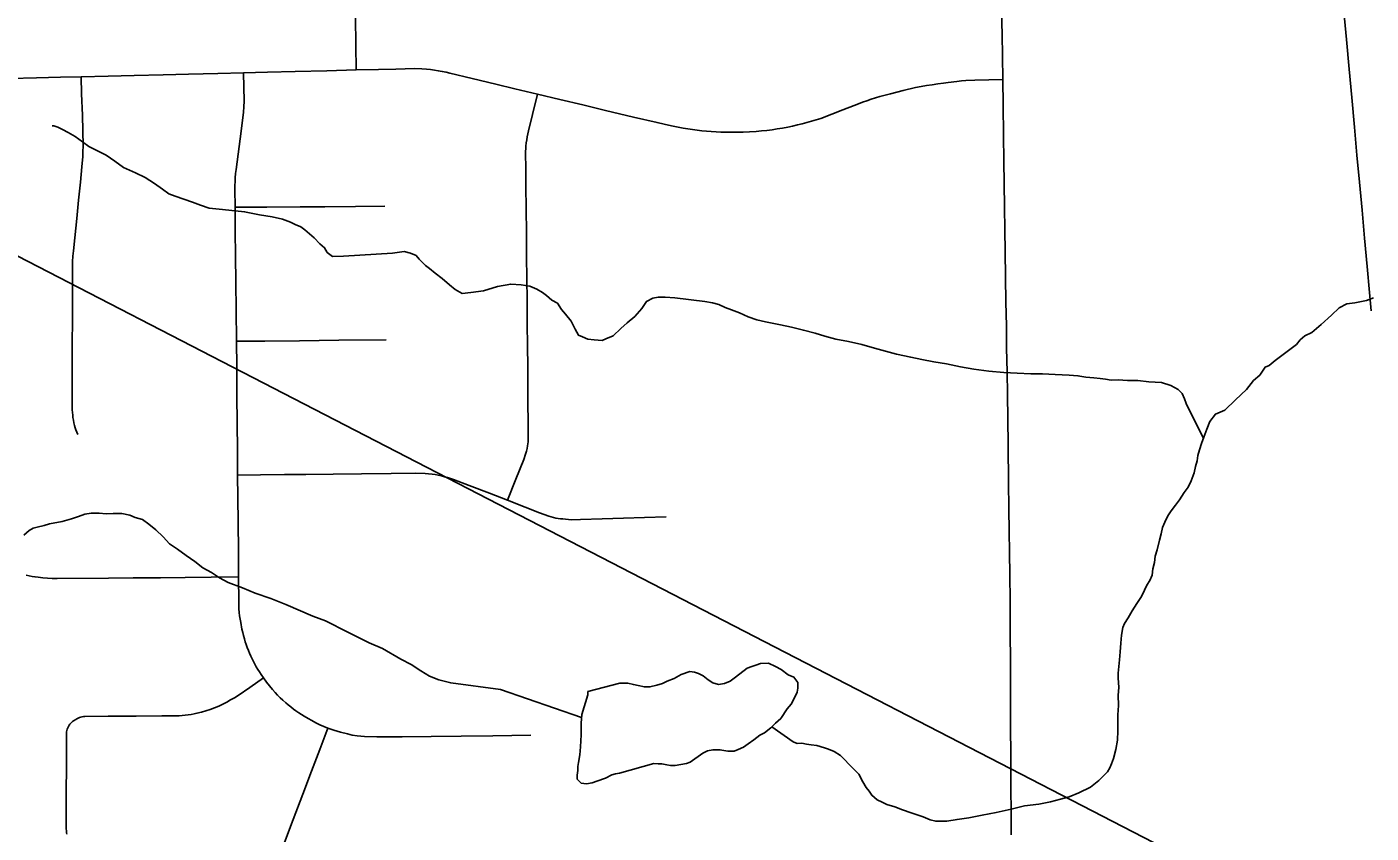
# Model space of a CAD drawing. Extents: x 0 to 34, y 0 to 22.
# Drawn here: x 5.7859 to 6.11, y 20.5114 to 20.7057 of the extents above; entities that cross this region are included whole.
import ezdxf

# ---------------------------------------------------------------- set-up
doc = ezdxf.new("R2010")
doc.units = 0
for name, color, linetype in [('GM_X_City_Street', 7, 'Continuous'), ('GM_X_County_Road', 7, 'Continuous'), ('GM_X_Interstate_Route', 7, 'Continuous'), ('GM_X_Minor_Lake', 7, 'Continuous'), ('GM_X_Minor_River', 7, 'Continuous'), ('SH_Text', 7, 'Continuous')]:
    doc.layers.add(name, color=color, linetype=linetype)

msp = doc.modelspace()

# ---------------------------------------------------------------- linework, layer by layer
at = {"layer": 'GM_X_City_Street'}
for points in [[(5.86533, 20.69532), (5.86524, 20.70126), (5.86514, 20.70804)], [(5.7042, 20.6914), (5.71111, 20.69157), (5.71814, 20.69174), (5.72496, 20.6919), (5.73166, 20.69206), (5.73828, 20.69222), (5.74469, 20.69238), (5.75155, 20.69254), (5.75842, 20.69271), (5.76413, 20.69284), (5.76947, 20.69297), (5.77511, 20.69311), (5.78193, 20.69327), (5.78825, 20.69342), (5.79401, 20.69356), (5.79898, 20.69368), (5.80548, 20.69383), (5.81177, 20.69397), (5.8188, 20.69413), (5.82488, 20.69427), (5.83199, 20.69444), (5.83814, 20.69458)], [(5.79818, 20.60747), (5.79775, 20.60854), (5.79756, 20.60908), (5.79738, 20.60963), (5.79725, 20.61025), (5.79714, 20.61087), (5.79704, 20.6115), (5.79697, 20.61213), (5.79691, 20.61275), (5.79687, 20.61338), (5.79682, 20.61526), (5.79694, 20.64915), (5.79703, 20.65042), (5.79714, 20.65169), (5.79747, 20.65486), (5.79794, 20.6595), (5.79838, 20.66392), (5.79883, 20.66829), (5.7992, 20.67196), (5.7994, 20.67445), (5.79945, 20.67568), (5.79949, 20.67692), (5.7993, 20.68439), (5.79912, 20.68952), (5.79898, 20.69368)], [(5.90744, 20.53495), (5.89828, 20.53485), (5.89063, 20.53477), (5.88335, 20.53469), (5.87641, 20.53461), (5.87025, 20.53455), (5.86734, 20.53464), (5.86554, 20.53479), (5.86436, 20.53499), (5.86319, 20.53527), (5.86154, 20.53567), (5.85991, 20.53616), (5.85847, 20.53668), (5.85753, 20.53705), (5.85656, 20.5375), (5.85559, 20.53798), (5.85464, 20.53848), (5.85369, 20.53899), (5.85276, 20.53952), (5.85209, 20.53994), (5.85144, 20.54037), (5.85079, 20.54082), (5.85016, 20.54128), (5.84954, 20.54177), (5.84893, 20.54226), (5.84833, 20.54277), (5.84766, 20.54338), (5.84701, 20.544), (5.84637, 20.54464), (5.84574, 20.54529), (5.84513, 20.54595), (5.84442, 20.54685), (5.84372, 20.54775), (5.84294, 20.54882), (5.84239, 20.54961), (5.84198, 20.55021), (5.8416, 20.55082), (5.84122, 20.55145), (5.84087, 20.55209), (5.84053, 20.55273), (5.83991, 20.55404), (5.83961, 20.55472), (5.83932, 20.5554), (5.83905, 20.55609), (5.83881, 20.55679), (5.83858, 20.5575), (5.83836, 20.55821), (5.83814, 20.55898), (5.83794, 20.55975), (5.83776, 20.56053), (5.83746, 20.56213), (5.83732, 20.56294), (5.83721, 20.56376), (5.83712, 20.56457), (5.83704, 20.56539), (5.83698, 20.56708), (5.83695, 20.5731), (5.8369, 20.57938), (5.83683, 20.58624), (5.83677, 20.59224), (5.83672, 20.59767), (5.83667, 20.60364), (5.83662, 20.61015), (5.83656, 20.61685), (5.83651, 20.62371), (5.83646, 20.62991), (5.83637, 20.63749), (5.8363, 20.64406), (5.83623, 20.65056), (5.83616, 20.6564), (5.8361, 20.66221), (5.83605, 20.66659), (5.83614, 20.66932), (5.83623, 20.67032), (5.83634, 20.67132), (5.83683, 20.67503), (5.83755, 20.68056), (5.83813, 20.68516), (5.83825, 20.68639), (5.83832, 20.68781), (5.83814, 20.69458)], [(5.83814, 20.69458), (5.84395, 20.69474), (5.85056, 20.69492), (5.85826, 20.69513), (5.86533, 20.69532)], [(5.86533, 20.69532), (5.87067, 20.69544), (5.87482, 20.69553), (5.87938, 20.69563), (5.88111, 20.69559), (5.88225, 20.6955), (5.88321, 20.6954), (5.88415, 20.69528), (5.8851, 20.69513), (5.88604, 20.69496), (5.88698, 20.69477), (5.88791, 20.69454), (5.89324, 20.69326), (5.89894, 20.69188), (5.90355, 20.69076), (5.90897, 20.68945), (5.91438, 20.68817), (5.91991, 20.68686), (5.9254, 20.68555), (5.93212, 20.68396), (5.93783, 20.6826), (5.93956, 20.68222), (5.94129, 20.68186), (5.94413, 20.6813), (5.94526, 20.6811), (5.94639, 20.68093), (5.94752, 20.68078), (5.94866, 20.68065), (5.95091, 20.68046), (5.95205, 20.68037), (5.95319, 20.68031), (5.95433, 20.68027), (5.95858, 20.68031), (5.96013, 20.68038), (5.96168, 20.68048), (5.96297, 20.6806), (5.96426, 20.68074), (5.96554, 20.6809), (5.96682, 20.68109), (5.96809, 20.6813), (5.96936, 20.68154), (5.97051, 20.68178), (5.97166, 20.68204), (5.97279, 20.68232), (5.97505, 20.68294), (5.97617, 20.68328), (5.9773, 20.68364), (5.97999, 20.68464), (5.98265, 20.68566), (5.98533, 20.6867), (5.98635, 20.68712), (5.98738, 20.68751), (5.98841, 20.68789), (5.98945, 20.68824), (5.9905, 20.68857), (5.99155, 20.68888), (5.99412, 20.68958), (5.99562, 20.68998), (5.99712, 20.69035), (6.00012, 20.69104), (6.00146, 20.6913), (6.0028, 20.69154), (6.00415, 20.69175), (6.0055, 20.69195), (6.00688, 20.69212), (6.00797, 20.69229), (6.01013, 20.69255), (6.01121, 20.69266), (6.01229, 20.69274), (6.01446, 20.69286), (6.02116, 20.69304)], [(5.90177, 20.59165), (5.90381, 20.59671), (5.90572, 20.60144), (5.90614, 20.60274), (5.90633, 20.60341), (5.90649, 20.60407), (5.90663, 20.60474), (5.90672, 20.60564), (5.90679, 20.60673), (5.90671, 20.61867), (5.90665, 20.62408), (5.90661, 20.62846), (5.90655, 20.6344), (5.9065, 20.63988), (5.90645, 20.64491), (5.90639, 20.65047), (5.90634, 20.65606), (5.90628, 20.66181), (5.90621, 20.66727), (5.90616, 20.6717), (5.90612, 20.6751), (5.90621, 20.67696), (5.9063, 20.6777), (5.90641, 20.67844), (5.90654, 20.67918), (5.9067, 20.67991), (5.90687, 20.68064), (5.9078, 20.68455), (5.90897, 20.68945)], [(5.8361, 20.66221), (5.8438, 20.66226), (5.85178, 20.66231), (5.85771, 20.66235), (5.86516, 20.6624), (5.87224, 20.66244)], [(5.83646, 20.62991), (5.84326, 20.62997), (5.85161, 20.63005), (5.86115, 20.63014), (5.87252, 20.63025)], [(5.83672, 20.59767), (5.84225, 20.59773), (5.84801, 20.59778), (5.8532, 20.59783), (5.85979, 20.5979), (5.86661, 20.59796), (5.87377, 20.59803), (5.87961, 20.59809), (5.88194, 20.59804), (5.88276, 20.59798), (5.88359, 20.59789), (5.88434, 20.59776), (5.88508, 20.59762), (5.88583, 20.59745), (5.88656, 20.59727), (5.88729, 20.59706), (5.88802, 20.59684), (5.88874, 20.59659), (5.89253, 20.59515), (5.89744, 20.59329), (5.90177, 20.59165), (5.90604, 20.58993), (5.90947, 20.58855), (5.91061, 20.58814), (5.91176, 20.58773), (5.9123, 20.58757), (5.91285, 20.58742), (5.91341, 20.58731), (5.91397, 20.58721), (5.91454, 20.58713), (5.9151, 20.58708), (5.91579, 20.587), (5.91648, 20.58694), (5.91717, 20.5869), (5.91939, 20.58695), (5.92458, 20.58712), (5.92973, 20.58729), (5.93477, 20.58745), (5.94006, 20.58763)], [(5.78573, 20.57356), (5.78645, 20.5734), (5.78717, 20.57325), (5.78789, 20.57313), (5.78862, 20.57303), (5.78976, 20.57292), (5.7909, 20.57284), (5.79205, 20.57277), (5.79319, 20.57273), (5.80563, 20.57281), (5.81151, 20.57286), (5.81811, 20.57293), (5.82407, 20.57298), (5.83034, 20.57304), (5.83695, 20.5731)], [(5.79556, 20.51111), (5.7955, 20.51144), (5.7954, 20.51285), (5.79548, 20.5358), (5.79556, 20.53613), (5.79567, 20.53646), (5.7958, 20.53677), (5.79594, 20.53708), (5.79612, 20.53738), (5.7963, 20.53762), (5.79649, 20.53785), (5.79671, 20.53806), (5.79694, 20.53826), (5.79718, 20.53844), (5.79771, 20.53879), (5.79799, 20.53895), (5.79829, 20.5391), (5.7986, 20.53922), (5.79892, 20.53932), (5.79924, 20.5394), (5.79957, 20.53946), (5.7999, 20.5395), (5.80553, 20.53953), (5.81226, 20.53958), (5.81845, 20.53962), (5.82262, 20.53966), (5.82407, 20.53976), (5.82479, 20.53985), (5.82551, 20.53996), (5.82623, 20.5401), (5.82693, 20.54026), (5.828, 20.54054), (5.82905, 20.54085), (5.8301, 20.54119), (5.83114, 20.54155), (5.83217, 20.54194), (5.83314, 20.54242), (5.83409, 20.54292), (5.83503, 20.54345), (5.83597, 20.544), (5.83688, 20.54457), (5.83964, 20.5465), (5.84294, 20.54882)], [(5.84084, 20.45514), (5.84078, 20.47052), (5.84072, 20.47629), (5.84068, 20.48113), (5.84064, 20.48487), (5.84069, 20.48639), (5.84077, 20.48715), (5.84086, 20.48791), (5.84097, 20.48867), (5.84111, 20.48943), (5.84126, 20.49018), (5.84144, 20.49093), (5.84163, 20.49167), (5.84275, 20.49497), (5.84404, 20.49872), (5.84611, 20.50414), (5.84801, 20.50914), (5.85011, 20.51467), (5.85243, 20.52078), (5.85452, 20.52629), (5.8565, 20.5315), (5.85847, 20.53668)]]:
    msp.add_lwpolyline(points, dxfattribs=at)
at = {"layer": 'GM_X_County_Road'}
msp.add_lwpolyline([(6.02319, 20.51095), (6.02315, 20.5163), (6.02311, 20.52229), (6.02296, 20.56755), (6.02288, 20.57343), (6.0228, 20.57914), (6.02273, 20.58395), (6.02265, 20.5897), (6.02257, 20.59583), (6.02245, 20.60485), (6.02235, 20.6112), (6.02227, 20.61712), (6.02219, 20.62258), (6.0221, 20.62821), (6.02203, 20.63364), (6.02194, 20.63931), (6.02185, 20.64539), (6.02176, 20.65156), (6.02169, 20.65674), (6.02161, 20.66221), (6.02152, 20.66796), (6.02145, 20.67331), (6.02136, 20.67959), (6.02125, 20.68678), (6.02116, 20.69304), (6.02106, 20.69862), (6.02098, 20.70392), (6.02089, 20.70931)], dxfattribs=at)
at = {"layer": 'GM_X_Interstate_Route'}
msp.add_lwpolyline([(6.11, 20.63725), (6.10954, 20.64167), (6.10897, 20.64797), (6.10837, 20.65474), (6.10776, 20.66149), (6.10715, 20.66826), (6.10655, 20.67476), (6.10593, 20.68154), (6.10528, 20.68866), (6.10465, 20.69552), (6.10399, 20.70267), (6.10338, 20.70941)], dxfattribs=at)
at = {"layer": 'GM_X_Minor_Lake'}
for points in [[(5.93706, 20.52816), (5.93806, 20.52803), (5.93901, 20.52804), (5.94015, 20.52786), (5.9411, 20.52769), (5.94223, 20.5277), (5.94356, 20.52791), (5.94489, 20.52811), (5.94583, 20.5285), (5.94884, 20.53063), (5.94997, 20.53122), (5.95129, 20.53142), (5.953, 20.53144), (5.95395, 20.53126), (5.9549, 20.53109), (5.95642, 20.5311), (5.95736, 20.5315), (5.95868, 20.53208), (5.95981, 20.53286), (5.96113, 20.53382), (5.96263, 20.53498), (5.96376, 20.53557), (5.96526, 20.53672), (5.96639, 20.53788), (5.9677, 20.53903), (5.96919, 20.54133), (5.97012, 20.54248), (5.97086, 20.54382), (5.9716, 20.54535), (5.97178, 20.5463), (5.97176, 20.54763), (5.9708, 20.54895), (5.96946, 20.54951), (5.96774, 20.55081), (5.9664, 20.55156), (5.96468, 20.5523), (5.96278, 20.55227), (5.96165, 20.55188), (5.96071, 20.55149), (5.95957, 20.55109), (5.95676, 20.54897), (5.95544, 20.548), (5.95412, 20.54742), (5.9526, 20.54721), (5.95127, 20.54757), (5.95012, 20.54832), (5.94897, 20.54925), (5.94783, 20.54981), (5.94687, 20.55018), (5.94573, 20.55035), (5.94366, 20.54957), (5.94196, 20.5486), (5.94026, 20.54801), (5.93913, 20.54742), (5.93781, 20.54703), (5.93611, 20.54662), (5.93478, 20.54661), (5.93326, 20.54697), (5.93212, 20.54715), (5.93078, 20.54751), (5.92889, 20.54749), (5.92113, 20.54549)], [(5.92113, 20.54549), (5.92114, 20.54473), (5.91969, 20.53996), (5.91952, 20.53787), (5.91955, 20.53616), (5.91956, 20.53502), (5.91941, 20.53217), (5.91924, 20.53027), (5.91889, 20.52836), (5.91871, 20.52741), (5.91873, 20.52646), (5.91855, 20.52532), (5.91856, 20.52437), (5.91952, 20.52343), (5.92085, 20.52326), (5.92218, 20.52346), (5.92331, 20.52386), (5.92539, 20.52464), (5.9269, 20.52542), (5.92784, 20.52562), (5.92879, 20.52582), (5.93706, 20.52816)]]:
    msp.add_lwpolyline(points, dxfattribs=at)
at = {"layer": 'GM_X_Minor_River'}
for points in [[(5.85289, 20.65676), (5.85194, 20.6575), (5.8506, 20.65806), (5.84946, 20.65861), (5.84755, 20.65935), (5.84507, 20.65989), (5.84203, 20.66042), (5.83842, 20.66114), (5.8331, 20.66164), (5.82987, 20.66198), (5.82777, 20.66272), (5.82587, 20.66345), (5.82377, 20.66419), (5.82167, 20.66492), (5.82015, 20.66547), (5.81862, 20.66659), (5.8167, 20.6679), (5.8144, 20.66939), (5.81211, 20.6705), (5.80925, 20.6718), (5.80714, 20.67329), (5.80504, 20.67479), (5.80275, 20.6759), (5.80084, 20.67683), (5.7993, 20.67795), (5.79758, 20.67926), (5.79586, 20.68019), (5.79452, 20.68093), (5.79338, 20.68148), (5.79242, 20.68185), (5.79204, 20.68185)], [(6.06953, 20.60647), (6.06536, 20.61491), (6.06497, 20.61604), (6.06438, 20.61736), (6.06342, 20.6183), (6.0617, 20.61923), (6.05942, 20.61996), (6.05638, 20.62012), (6.05372, 20.62046), (6.05125, 20.62043), (6.04897, 20.62059), (6.04727, 20.62057), (6.04594, 20.62075), (6.04461, 20.62092), (6.04308, 20.62109), (6.04119, 20.62126), (6.03928, 20.62162), (6.03719, 20.62178), (6.03378, 20.62193), (6.03074, 20.62208), (6.02789, 20.62205), (6.02467, 20.6222), (6.02144, 20.62235), (6.01783, 20.62268), (6.01422, 20.62321), (6.01099, 20.62374), (6.00756, 20.62446), (6.00452, 20.62499), (6.00167, 20.62552), (5.999, 20.62606), (5.99558, 20.62678), (5.99291, 20.62751), (5.99025, 20.62823), (5.9872, 20.62915), (5.98397, 20.62987), (5.98092, 20.6304), (5.97826, 20.63113), (5.97597, 20.63186), (5.97312, 20.63258), (5.97026, 20.63331), (5.9676, 20.63384), (5.96398, 20.63456), (5.96189, 20.6351), (5.95979, 20.63584), (5.95769, 20.63676), (5.95579, 20.6375), (5.95426, 20.63805), (5.95273, 20.63879), (5.95121, 20.63915), (5.94931, 20.63951), (5.94209, 20.64037), (5.93981, 20.64053), (5.9381, 20.64051), (5.93678, 20.64031), (5.93527, 20.63953), (5.93415, 20.6378), (5.93247, 20.63588), (5.9306, 20.63434), (5.9291, 20.63299), (5.92722, 20.63126), (5.92552, 20.63048), (5.92458, 20.63009), (5.92268, 20.63025), (5.92116, 20.63042), (5.91983, 20.63098), (5.91887, 20.63135), (5.91809, 20.63286), (5.91712, 20.63475), (5.91577, 20.63644), (5.91481, 20.63757), (5.91384, 20.63907), (5.9125, 20.63982), (5.91116, 20.64094), (5.9102, 20.64169), (5.90886, 20.64243), (5.90714, 20.64317), (5.90505, 20.64353), (5.90258, 20.64369), (5.89937, 20.64308), (5.89596, 20.64209), (5.89293, 20.64167), (5.89085, 20.64145), (5.88913, 20.64238), (5.88779, 20.6435), (5.88606, 20.645), (5.88434, 20.64631), (5.88299, 20.64743), (5.88203, 20.64818), (5.8805, 20.64969), (5.87973, 20.65062), (5.87839, 20.65118), (5.87687, 20.65154), (5.87403, 20.65112), (5.86227, 20.65041), (5.85962, 20.65038), (5.85828, 20.65131), (5.85769, 20.65244), (5.85654, 20.65338), (5.8552, 20.65488), (5.85405, 20.65582), (5.85289, 20.65676)], [(6.11056, 20.64035), (6.10887, 20.63976), (6.10603, 20.63916), (6.10413, 20.63894), (6.10225, 20.63797), (6.10037, 20.63624), (6.09794, 20.63393), (6.09569, 20.632), (6.09399, 20.63122), (6.09286, 20.63025), (6.09193, 20.6291), (6.08686, 20.62524), (6.08535, 20.62408), (6.08441, 20.62369), (6.08311, 20.62177), (6.08161, 20.62043), (6.07993, 20.61832), (6.0773, 20.61581), (6.07468, 20.61331), (6.07242, 20.61233), (6.07111, 20.61061), (6.07038, 20.6087), (6.06964, 20.60679), (6.06909, 20.60526), (6.06855, 20.60374), (6.06818, 20.6024), (6.06801, 20.60107), (6.06765, 20.59973), (6.06729, 20.59821), (6.06656, 20.5963), (6.06582, 20.59477), (6.06489, 20.59343), (6.06377, 20.59171), (6.06284, 20.59037), (6.06172, 20.58902), (6.06097, 20.58787), (6.06024, 20.58634), (6.05968, 20.58501), (6.05932, 20.58348), (6.05896, 20.58196), (6.05842, 20.57967), (6.05788, 20.57814), (6.05771, 20.57662), (6.05735, 20.5751), (6.05718, 20.57357), (6.05663, 20.57224), (6.05588, 20.57109), (6.05533, 20.56994), (6.05459, 20.56841), (6.05347, 20.56669), (6.05236, 20.56496), (6.05143, 20.56324), (6.0505, 20.5619), (6.05013, 20.56095), (6.04978, 20.55904), (6.04961, 20.55714), (6.04945, 20.55505), (6.04929, 20.55315), (6.04895, 20.54991), (6.04896, 20.54877), (6.04918, 20.5465), (6.04902, 20.54459), (6.04905, 20.54212), (6.04889, 20.53984), (6.04891, 20.53832), (6.04892, 20.53737), (6.04894, 20.53604), (6.04878, 20.53376), (6.04843, 20.53148), (6.04789, 20.52938), (6.04734, 20.52804), (6.04697, 20.52709), (6.04641, 20.52613), (6.04548, 20.52517), (6.04435, 20.52402), (6.04229, 20.52247), (6.03946, 20.52111), (6.0372, 20.52013), (6.03512, 20.51953), (6.03266, 20.51893), (6.02982, 20.51833), (6.02641, 20.51791), (6.0232, 20.51711), (6.0196, 20.5163)], [(5.91963, 20.5392), (5.90007, 20.54599), (5.88809, 20.54755), (5.88524, 20.54828), (5.88295, 20.5492), (5.88085, 20.55051), (5.87855, 20.552), (5.87607, 20.5533), (5.87167, 20.5559), (5.86843, 20.55719), (5.86327, 20.55979), (5.85792, 20.56257), (5.85487, 20.56368), (5.84838, 20.56645), (5.84476, 20.56792), (5.84095, 20.56921), (5.8379, 20.5705), (5.83446, 20.57179), (5.83236, 20.5729), (5.83045, 20.57421), (5.82835, 20.57532), (5.82643, 20.57682), (5.82432, 20.57831), (5.82222, 20.57981), (5.8203, 20.58111), (5.81876, 20.5828), (5.81703, 20.58449), (5.81531, 20.5858), (5.81378, 20.58692), (5.81206, 20.58747), (5.81073, 20.58803), (5.80882, 20.58838), (5.80674, 20.58836), (5.80503, 20.58834), (5.80332, 20.5885), (5.80142, 20.58848), (5.79991, 20.58827), (5.7984, 20.58768), (5.7967, 20.58709), (5.79443, 20.5865), (5.7914, 20.58589), (5.79008, 20.58549), (5.78838, 20.58509), (5.78743, 20.58489), (5.78649, 20.58431), (5.78518, 20.58315)], [(6.0196, 20.5163), (6.0162, 20.51569), (6.01298, 20.51508), (6.01014, 20.51466), (6.00768, 20.51425), (6.00597, 20.51423), (6.00502, 20.51422), (6.00369, 20.51459), (6.00197, 20.51532), (5.99911, 20.51624), (5.99702, 20.51697), (5.99511, 20.51771), (5.99321, 20.51826), (5.99206, 20.51881), (5.99091, 20.51937), (5.98957, 20.52049), (5.98899, 20.52144), (5.98822, 20.52238), (5.98744, 20.5237), (5.98647, 20.52558), (5.98512, 20.5269), (5.98205, 20.53009), (5.98052, 20.53102), (5.97918, 20.53157), (5.97823, 20.53194), (5.97632, 20.53249), (5.97499, 20.53266), (5.97385, 20.53284), (5.97271, 20.53302), (5.97157, 20.533), (5.97062, 20.53337), (5.96552, 20.53699)]]:
    msp.add_lwpolyline(points, dxfattribs=at)
at = {"layer": 'SH_Text'}
msp.add_lwpolyline([(5.36424, 20.42069), (6.14384, 20.46451), (5.36424, 20.867)], close=True, dxfattribs=at)

doc.saveas('drawing.dxf')
